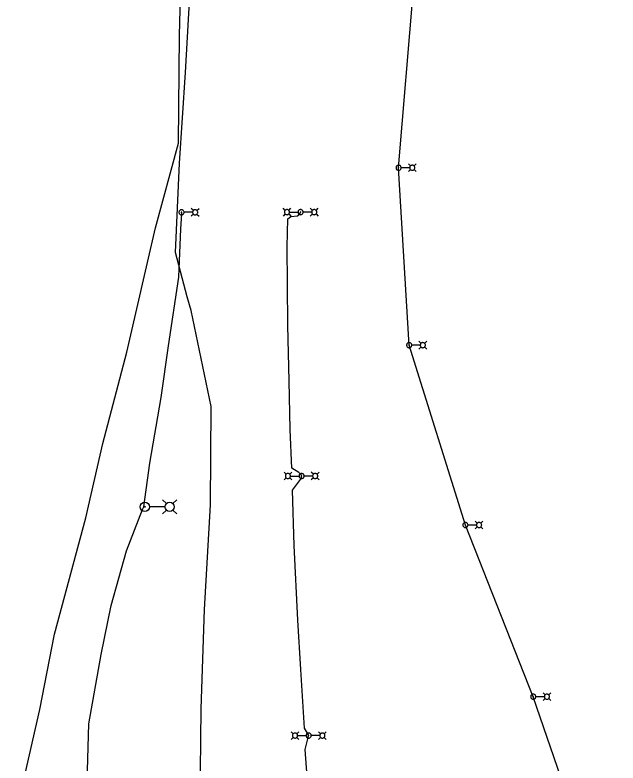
# Model space of a CAD drawing. Extents: x 600849 to 606371, y 330010 to 403088.
# Drawn here: x 603966 to 604479, y 339696 to 340332 of the extents above; entities that cross this region are included whole.
import ezdxf

# ---------------------------------------------------------------- set-up
doc = ezdxf.new("R2010")
doc.units = 0
for name, color, linetype in [('E_FTMS_Conduit', 7, 'Continuous'), ('E_LTG', 7, 'Continuous'), ('E_LTG_CID', 7, 'Continuous'), ('E_UTL_FO_UG_QWEST', 7, 'Continuous')]:
    doc.layers.add(name, color=color, linetype=linetype)

msp = doc.modelspace()

# ---------------------------------------------------------------- linework, layer by layer
at = {"layer": 'E_FTMS_Conduit'}
msp.add_lwpolyline([(604098.31, 339416.29), (604095.73, 339473.87), (604096.13, 339506.83), (604104.04, 339543.37), (604119.35, 339577.03), (604126.22, 339598.14), (604126.48, 339600.55), (604126.44, 339602.81), (604123.62, 339662.96), (604124.68, 339742.37), (604127.27, 339826.68), (604132.63, 339915.65), (604133.13, 339999.41), (604116.1, 340081), (604112.81, 340092.61), (604102.77, 340130.04), (604106.09, 340206.24), (604111.31, 340283.06), (604115.67, 340363.7)], dxfattribs=at)
at = {"layer": 'E_LTG'}
for points in [[(604294.45, 340202.22), (604294.41, 340202.63), (604294.3, 340203.02), (604294.11, 340203.39), (604293.85, 340203.72), (604293.54, 340203.99), (604293.18, 340204.19), (604292.79, 340204.33), (604292.38, 340204.39), (604291.97, 340204.37), (604291.56, 340204.27), (604291.19, 340204.1), (604290.85, 340203.86), (604290.57, 340203.56), (604290.34, 340203.21), (604290.19, 340202.83), (604290.11, 340202.42), (604290.11, 340202.01), (604290.19, 340201.6), (604290.34, 340201.22), (604290.57, 340200.87), (604290.85, 340200.57), (604291.19, 340200.33), (604291.56, 340200.16), (604291.97, 340200.06), (604292.38, 340200.04), (604292.79, 340200.1), (604293.18, 340200.24), (604293.54, 340200.44), (604293.85, 340200.71), (604294.11, 340201.04), (604294.3, 340201.41), (604294.41, 340201.8), (604294.45, 340202.22)], [(604302.36, 340203.74), (604300.58, 340205.52)], [(604306.05, 340202.22), (604306.02, 340202.63), (604305.9, 340203.02), (604305.71, 340203.39), (604305.45, 340203.72), (604305.14, 340203.99), (604304.78, 340204.19), (604304.39, 340204.33), (604303.98, 340204.39), (604303.57, 340204.37), (604303.17, 340204.27), (604302.79, 340204.1), (604302.45, 340203.86), (604302.17, 340203.56), (604301.94, 340203.21), (604301.79, 340202.83), (604301.71, 340202.42), (604301.71, 340202.01), (604301.79, 340201.6), (604301.94, 340201.22), (604302.17, 340200.87), (604302.45, 340200.57), (604302.79, 340200.33), (604303.17, 340200.16), (604303.57, 340200.06), (604303.98, 340200.04), (604304.39, 340200.1), (604304.78, 340200.24), (604305.14, 340200.44), (604305.45, 340200.71), (604305.71, 340201.04), (604305.9, 340201.41), (604306.02, 340201.8), (604306.05, 340202.22)], [(604305.4, 340203.74), (604307.18, 340205.52)], [(604292.44, 340202.22), (604292.44, 340202.25), (604292.43, 340202.28), (604292.42, 340202.31), (604292.4, 340202.33), (604292.37, 340202.35), (604292.34, 340202.37), (604292.31, 340202.38), (604292.28, 340202.38), (604292.25, 340202.38), (604292.22, 340202.37), (604292.19, 340202.36), (604292.17, 340202.34), (604292.14, 340202.32), (604292.13, 340202.29), (604292.12, 340202.26), (604292.11, 340202.23), (604292.11, 340202.2), (604292.12, 340202.17), (604292.13, 340202.14), (604292.14, 340202.11), (604292.17, 340202.09), (604292.19, 340202.07), (604292.22, 340202.06), (604292.25, 340202.05), (604292.28, 340202.05), (604292.31, 340202.05), (604292.34, 340202.06), (604292.37, 340202.08), (604292.4, 340202.1), (604292.42, 340202.13), (604292.43, 340202.15), (604292.44, 340202.18), (604292.44, 340202.22)], [(604301.67, 340202.22), (604294.49, 340202.22)], [(604302.36, 340200.69), (604300.58, 340198.92)], [(604305.4, 340200.69), (604307.18, 340198.92)], [(604110.05, 340164.34), (604110.01, 340164.75), (604109.89, 340165.14), (604109.7, 340165.51), (604109.45, 340165.84), (604109.14, 340166.11), (604108.78, 340166.31), (604108.39, 340166.45), (604107.98, 340166.51), (604107.57, 340166.49), (604107.16, 340166.39), (604106.79, 340166.22), (604106.45, 340165.98), (604106.16, 340165.68), (604105.94, 340165.33), (604105.79, 340164.95), (604105.71, 340164.54), (604105.71, 340164.13), (604105.79, 340163.72), (604105.94, 340163.34), (604106.16, 340162.99), (604106.45, 340162.69), (604106.79, 340162.45), (604107.16, 340162.28), (604107.57, 340162.18), (604107.98, 340162.16), (604108.39, 340162.22), (604108.78, 340162.36), (604109.14, 340162.56), (604109.45, 340162.83), (604109.7, 340163.16), (604109.89, 340163.53), (604110.01, 340163.92), (604110.05, 340164.34)], [(604117.96, 340165.86), (604116.18, 340167.64)], [(604121.65, 340164.34), (604121.61, 340164.75), (604121.5, 340165.14), (604121.31, 340165.51), (604121.05, 340165.84), (604120.74, 340166.11), (604120.38, 340166.31), (604119.99, 340166.45), (604119.58, 340166.51), (604119.17, 340166.49), (604118.77, 340166.39), (604118.39, 340166.22), (604118.05, 340165.98), (604117.77, 340165.68), (604117.54, 340165.33), (604117.39, 340164.95), (604117.31, 340164.54), (604117.31, 340164.13), (604117.39, 340163.72), (604117.54, 340163.34), (604117.77, 340162.99), (604118.05, 340162.69), (604118.39, 340162.45), (604118.77, 340162.28), (604119.17, 340162.18), (604119.58, 340162.16), (604119.99, 340162.22), (604120.38, 340162.36), (604120.74, 340162.56), (604121.05, 340162.83), (604121.31, 340163.16), (604121.5, 340163.53), (604121.61, 340163.92), (604121.65, 340164.34)], [(604121, 340165.86), (604122.78, 340167.64)], [(604195.92, 340166.02), (604194.14, 340167.8)], [(604199.62, 340164.5), (604199.58, 340164.91), (604199.47, 340165.31), (604199.28, 340165.68), (604199.02, 340166), (604198.71, 340166.27), (604198.35, 340166.48), (604197.96, 340166.61), (604197.55, 340166.67), (604197.14, 340166.65), (604196.73, 340166.56), (604196.36, 340166.38), (604196.02, 340166.14), (604195.74, 340165.84), (604195.51, 340165.5), (604195.36, 340165.11), (604195.28, 340164.71), (604195.28, 340164.29), (604195.36, 340163.89), (604195.51, 340163.5), (604195.74, 340163.16), (604196.02, 340162.86), (604196.36, 340162.62), (604196.73, 340162.44), (604197.14, 340162.35), (604197.55, 340162.33), (604197.96, 340162.39), (604198.35, 340162.52), (604198.71, 340162.73), (604199.02, 340163), (604199.28, 340163.32), (604199.47, 340163.69), (604199.58, 340164.09), (604199.62, 340164.5)], [(604198.97, 340166.02), (604200.75, 340167.8)], [(604211.19, 340164.5), (604211.15, 340164.91), (604211.03, 340165.31), (604210.84, 340165.68), (604210.59, 340166), (604210.27, 340166.27), (604209.92, 340166.48), (604209.52, 340166.61), (604209.12, 340166.67), (604208.7, 340166.65), (604208.3, 340166.56), (604207.92, 340166.38), (604207.59, 340166.14), (604207.3, 340165.84), (604207.08, 340165.5), (604206.92, 340165.11), (604206.85, 340164.71), (604206.85, 340164.29), (604206.92, 340163.89), (604207.08, 340163.5), (604207.3, 340163.15), (604207.59, 340162.86), (604207.92, 340162.62), (604208.3, 340162.44), (604208.7, 340162.35), (604209.12, 340162.33), (604209.52, 340162.39), (604209.92, 340162.52), (604210.27, 340162.73), (604210.59, 340163), (604210.84, 340163.32), (604211.03, 340163.69), (604211.15, 340164.09), (604211.19, 340164.5)], [(604219.09, 340166.02), (604217.31, 340167.8)], [(604222.79, 340164.5), (604222.75, 340164.91), (604222.63, 340165.31), (604222.44, 340165.68), (604222.19, 340166), (604221.88, 340166.27), (604221.52, 340166.48), (604221.13, 340166.61), (604220.72, 340166.67), (604220.3, 340166.65), (604219.9, 340166.56), (604219.53, 340166.38), (604219.19, 340166.14), (604218.9, 340165.84), (604218.68, 340165.5), (604218.53, 340165.11), (604218.45, 340164.71), (604218.45, 340164.29), (604218.53, 340163.89), (604218.68, 340163.5), (604218.9, 340163.15), (604219.19, 340162.86), (604219.53, 340162.62), (604219.9, 340162.44), (604220.3, 340162.35), (604220.72, 340162.33), (604221.13, 340162.39), (604221.52, 340162.52), (604221.88, 340162.73), (604222.19, 340163), (604222.44, 340163.32), (604222.63, 340163.69), (604222.75, 340164.09), (604222.79, 340164.5)], [(604222.14, 340166.02), (604223.92, 340167.8)], [(604108.04, 340164.34), (604108.04, 340164.37), (604108.03, 340164.4), (604108.01, 340164.43), (604108, 340164.45), (604107.97, 340164.47), (604107.94, 340164.49), (604107.91, 340164.5), (604107.88, 340164.5), (604107.85, 340164.5), (604107.82, 340164.49), (604107.79, 340164.48), (604107.77, 340164.46), (604107.74, 340164.44), (604107.73, 340164.41), (604107.72, 340164.38), (604107.71, 340164.35), (604107.71, 340164.32), (604107.72, 340164.29), (604107.73, 340164.26), (604107.74, 340164.23), (604107.77, 340164.21), (604107.79, 340164.19), (604107.82, 340164.18), (604107.85, 340164.17), (604107.88, 340164.17), (604107.91, 340164.17), (604107.94, 340164.18), (604107.97, 340164.2), (604108, 340164.22), (604108.01, 340164.25), (604108.03, 340164.27), (604108.04, 340164.3), (604108.04, 340164.34)], [(604117.27, 340164.34), (604110.09, 340164.34)], [(604117.96, 340162.81), (604116.18, 340161.04)], [(604121, 340162.81), (604122.78, 340161.04)], [(604195.92, 340162.97), (604194.14, 340161.2)], [(604198.97, 340162.97), (604200.75, 340161.2)], [(604199.66, 340164.5), (604206.84, 340164.5)], [(604209.18, 340164.5), (604209.17, 340164.53), (604209.17, 340164.56), (604209.15, 340164.59), (604209.13, 340164.61), (604209.11, 340164.64), (604209.08, 340164.65), (604209.05, 340164.66), (604209.02, 340164.67), (604208.99, 340164.66), (604208.96, 340164.66), (604208.93, 340164.64), (604208.9, 340164.63), (604208.88, 340164.6), (604208.86, 340164.58), (604208.85, 340164.55), (604208.85, 340164.52), (604208.85, 340164.48), (604208.85, 340164.45), (604208.86, 340164.42), (604208.88, 340164.4), (604208.9, 340164.37), (604208.93, 340164.36), (604208.96, 340164.34), (604208.99, 340164.33), (604209.02, 340164.33), (604209.05, 340164.34), (604209.08, 340164.35), (604209.11, 340164.36), (604209.13, 340164.38), (604209.15, 340164.41), (604209.17, 340164.44), (604209.17, 340164.47), (604209.18, 340164.5)], [(604218.4, 340164.5), (604211.22, 340164.5)], [(604219.09, 340162.98), (604217.31, 340161.2)], [(604222.14, 340162.98), (604223.92, 340161.2)], [(604303.47, 340051.41), (604303.43, 340051.83), (604303.31, 340052.22), (604303.12, 340052.59), (604302.86, 340052.92), (604302.55, 340053.19), (604302.19, 340053.39), (604301.8, 340053.53), (604301.39, 340053.59), (604300.98, 340053.57), (604300.58, 340053.47), (604300.2, 340053.3), (604299.87, 340053.06), (604299.58, 340052.76), (604299.36, 340052.41), (604299.2, 340052.03), (604299.12, 340051.62), (604299.12, 340051.21), (604299.2, 340050.8), (604299.36, 340050.42), (604299.58, 340050.07), (604299.87, 340049.77), (604300.2, 340049.53), (604300.58, 340049.36), (604300.98, 340049.26), (604301.39, 340049.24), (604301.8, 340049.3), (604302.19, 340049.43), (604302.55, 340049.64), (604302.86, 340049.91), (604303.12, 340050.24), (604303.31, 340050.61), (604303.43, 340051), (604303.47, 340051.41)], [(604311.37, 340052.94), (604309.59, 340054.71)], [(604315.07, 340051.41), (604315.03, 340051.83), (604314.91, 340052.22), (604314.72, 340052.59), (604314.47, 340052.92), (604314.16, 340053.19), (604313.8, 340053.39), (604313.41, 340053.53), (604313, 340053.59), (604312.58, 340053.57), (604312.18, 340053.47), (604311.81, 340053.3), (604311.47, 340053.06), (604311.18, 340052.76), (604310.96, 340052.41), (604310.81, 340052.03), (604310.73, 340051.62), (604310.73, 340051.21), (604310.81, 340050.8), (604310.96, 340050.42), (604311.18, 340050.07), (604311.47, 340049.77), (604311.81, 340049.53), (604312.18, 340049.36), (604312.58, 340049.26), (604313, 340049.24), (604313.41, 340049.3), (604313.8, 340049.43), (604314.16, 340049.64), (604314.47, 340049.91), (604314.72, 340050.24), (604314.91, 340050.61), (604315.03, 340051), (604315.07, 340051.41)], [(604314.42, 340052.94), (604316.2, 340054.71)], [(604301.46, 340051.41), (604301.45, 340051.45), (604301.44, 340051.48), (604301.43, 340051.5), (604301.41, 340051.53), (604301.39, 340051.55), (604301.36, 340051.57), (604301.33, 340051.58), (604301.3, 340051.58), (604301.27, 340051.58), (604301.24, 340051.57), (604301.21, 340051.56), (604301.18, 340051.54), (604301.16, 340051.52), (604301.14, 340051.49), (604301.13, 340051.46), (604301.12, 340051.43), (604301.12, 340051.4), (604301.13, 340051.37), (604301.14, 340051.34), (604301.16, 340051.31), (604301.18, 340051.29), (604301.21, 340051.27), (604301.24, 340051.26), (604301.27, 340051.25), (604301.3, 340051.25), (604301.33, 340051.25), (604301.36, 340051.26), (604301.39, 340051.28), (604301.41, 340051.3), (604301.43, 340051.32), (604301.44, 340051.35), (604301.45, 340051.38), (604301.46, 340051.41)], [(604310.68, 340051.41), (604303.5, 340051.41)], [(604311.37, 340049.89), (604309.59, 340048.11)], [(604314.42, 340049.89), (604316.2, 340048.11)], [(604196.76, 339941.71), (604194.98, 339943.49)], [(604196.76, 339938.67), (604194.98, 339936.89)], [(604200.46, 339940.19), (604200.42, 339940.6), (604200.31, 339941), (604200.12, 339941.37), (604199.86, 339941.69), (604199.55, 339941.96), (604199.19, 339942.17), (604198.8, 339942.3), (604198.39, 339942.36), (604197.98, 339942.34), (604197.57, 339942.25), (604197.2, 339942.07), (604196.86, 339941.83), (604196.58, 339941.54), (604196.35, 339941.19), (604196.2, 339940.8), (604196.12, 339940.4), (604196.12, 339939.98), (604196.2, 339939.58), (604196.35, 339939.19), (604196.58, 339938.85), (604196.86, 339938.55), (604197.2, 339938.31), (604197.57, 339938.13), (604197.98, 339938.04), (604198.39, 339938.02), (604198.8, 339938.08), (604199.19, 339938.21), (604199.55, 339938.42), (604199.86, 339938.69), (604200.12, 339939.01), (604200.31, 339939.38), (604200.42, 339939.78), (604200.46, 339940.19)], [(604199.81, 339941.71), (604201.59, 339943.49)], [(604199.81, 339938.67), (604201.59, 339936.89)], [(604200.5, 339940.19), (604207.68, 339940.19)], [(604212.03, 339940.19), (604211.99, 339940.6), (604211.87, 339941), (604211.68, 339941.37), (604211.43, 339941.69), (604211.11, 339941.96), (604210.76, 339942.17), (604210.36, 339942.3), (604209.96, 339942.36), (604209.54, 339942.34), (604209.14, 339942.25), (604208.76, 339942.07), (604208.43, 339941.83), (604208.14, 339941.53), (604207.92, 339941.19), (604207.76, 339940.8), (604207.69, 339940.4), (604207.69, 339939.98), (604207.76, 339939.58), (604207.92, 339939.19), (604208.14, 339938.85), (604208.43, 339938.55), (604208.76, 339938.31), (604209.14, 339938.13), (604209.54, 339938.04), (604209.96, 339938.02), (604210.36, 339938.08), (604210.76, 339938.21), (604211.11, 339938.42), (604211.43, 339938.69), (604211.68, 339939.01), (604211.87, 339939.38), (604211.99, 339939.78), (604212.03, 339940.19)], [(604210.02, 339940.19), (604210.01, 339940.22), (604210.01, 339940.25), (604209.99, 339940.28), (604209.97, 339940.3), (604209.95, 339940.33), (604209.92, 339940.34), (604209.89, 339940.35), (604209.86, 339940.36), (604209.83, 339940.35), (604209.8, 339940.35), (604209.77, 339940.33), (604209.74, 339940.32), (604209.72, 339940.29), (604209.7, 339940.27), (604209.69, 339940.24), (604209.69, 339940.21), (604209.69, 339940.17), (604209.69, 339940.14), (604209.7, 339940.11), (604209.72, 339940.09), (604209.74, 339940.06), (604209.77, 339940.05), (604209.8, 339940.03), (604209.83, 339940.03), (604209.86, 339940.02), (604209.89, 339940.03), (604209.92, 339940.04), (604209.95, 339940.05), (604209.97, 339940.08), (604209.99, 339940.1), (604210.01, 339940.13), (604210.01, 339940.16), (604210.02, 339940.19)], [(604219.24, 339940.19), (604212.06, 339940.19)], [(604219.93, 339941.72), (604218.15, 339943.49)], [(604219.93, 339938.67), (604218.15, 339936.89)], [(604223.63, 339940.19), (604223.59, 339940.6), (604223.47, 339941), (604223.28, 339941.37), (604223.03, 339941.69), (604222.72, 339941.96), (604222.36, 339942.17), (604221.97, 339942.3), (604221.56, 339942.36), (604221.14, 339942.34), (604220.74, 339942.25), (604220.37, 339942.07), (604220.03, 339941.83), (604219.74, 339941.53), (604219.52, 339941.19), (604219.37, 339940.8), (604219.29, 339940.4), (604219.29, 339939.98), (604219.37, 339939.58), (604219.52, 339939.19), (604219.74, 339938.85), (604220.03, 339938.55), (604220.37, 339938.31), (604220.74, 339938.13), (604221.14, 339938.04), (604221.56, 339938.02), (604221.97, 339938.08), (604222.36, 339938.21), (604222.72, 339938.42), (604223.03, 339938.69), (604223.28, 339939.01), (604223.47, 339939.38), (604223.59, 339939.78), (604223.63, 339940.19)], [(604222.98, 339941.72), (604224.76, 339943.49)], [(604222.98, 339938.67), (604224.76, 339936.89)], [(604095.05, 339916.75), (604091.81, 339919.97)], [(604100.59, 339916.75), (604103.82, 339919.97)], [(604093.79, 339913.97), (604080.74, 339913.97)], [(604095.05, 339911.21), (604091.81, 339907.97)], [(604100.59, 339911.21), (604103.82, 339907.97)], [(604351.26, 339898.51), (604351.22, 339898.92), (604351.11, 339899.31), (604350.92, 339899.68), (604350.66, 339900.01), (604350.35, 339900.28), (604349.99, 339900.49), (604349.6, 339900.62), (604349.19, 339900.68), (604348.78, 339900.66), (604348.38, 339900.56), (604348, 339900.39), (604347.66, 339900.15), (604347.38, 339899.85), (604347.15, 339899.5), (604347, 339899.12), (604346.92, 339898.71), (604346.92, 339898.3), (604347, 339897.89), (604347.15, 339897.51), (604347.38, 339897.16), (604347.66, 339896.86), (604348, 339896.62), (604348.38, 339896.45), (604348.78, 339896.35), (604349.19, 339896.33), (604349.6, 339896.39), (604349.99, 339896.53), (604350.35, 339896.73), (604350.66, 339897), (604350.92, 339897.33), (604351.11, 339897.7), (604351.22, 339898.09), (604351.26, 339898.51)], [(604359.17, 339900.03), (604357.39, 339901.81)], [(604362.87, 339898.51), (604362.83, 339898.92), (604362.71, 339899.31), (604362.52, 339899.68), (604362.27, 339900.01), (604361.95, 339900.28), (604361.59, 339900.49), (604361.2, 339900.62), (604360.79, 339900.68), (604360.38, 339900.66), (604359.98, 339900.56), (604359.6, 339900.39), (604359.27, 339900.15), (604358.98, 339899.85), (604358.76, 339899.5), (604358.6, 339899.12), (604358.52, 339898.71), (604358.52, 339898.3), (604358.6, 339897.89), (604358.76, 339897.51), (604358.98, 339897.16), (604359.27, 339896.86), (604359.6, 339896.62), (604359.98, 339896.45), (604360.38, 339896.35), (604360.79, 339896.33), (604361.2, 339896.39), (604361.59, 339896.53), (604361.95, 339896.73), (604362.27, 339897), (604362.52, 339897.33), (604362.71, 339897.7), (604362.83, 339898.09), (604362.87, 339898.51)], [(604362.22, 339900.03), (604363.99, 339901.81)], [(604349.25, 339898.51), (604349.25, 339898.54), (604349.24, 339898.57), (604349.23, 339898.6), (604349.21, 339898.62), (604349.18, 339898.64), (604349.16, 339898.66), (604349.13, 339898.67), (604349.1, 339898.67), (604349.06, 339898.67), (604349.03, 339898.66), (604349, 339898.65), (604348.98, 339898.63), (604348.96, 339898.61), (604348.94, 339898.58), (604348.93, 339898.55), (604348.92, 339898.52), (604348.92, 339898.49), (604348.93, 339898.46), (604348.94, 339898.43), (604348.96, 339898.4), (604348.98, 339898.38), (604349, 339898.36), (604349.03, 339898.35), (604349.06, 339898.34), (604349.1, 339898.34), (604349.13, 339898.34), (604349.16, 339898.35), (604349.18, 339898.37), (604349.21, 339898.39), (604349.23, 339898.42), (604349.24, 339898.44), (604349.25, 339898.47), (604349.25, 339898.51)], [(604358.48, 339898.51), (604351.3, 339898.51)], [(604359.17, 339896.98), (604357.39, 339895.21)], [(604362.22, 339896.98), (604363.99, 339895.21)], [(604408.87, 339752.6), (604408.83, 339753.01), (604408.71, 339753.41), (604408.53, 339753.78), (604408.27, 339754.1), (604407.96, 339754.37), (604407.6, 339754.58), (604407.21, 339754.72), (604406.8, 339754.77), (604406.39, 339754.75), (604405.98, 339754.66), (604405.61, 339754.49), (604405.27, 339754.25), (604404.98, 339753.95), (604404.76, 339753.6), (604404.61, 339753.21), (604404.53, 339752.81), (604404.53, 339752.39), (604404.61, 339751.99), (604404.76, 339751.6), (604404.98, 339751.26), (604405.27, 339750.96), (604405.61, 339750.72), (604405.98, 339750.55), (604406.39, 339750.45), (604406.8, 339750.43), (604407.21, 339750.49), (604407.6, 339750.62), (604407.96, 339750.83), (604408.27, 339751.1), (604408.53, 339751.43), (604408.71, 339751.79), (604408.83, 339752.19), (604408.87, 339752.6)], [(604406.86, 339752.6), (604406.86, 339752.63), (604406.85, 339752.66), (604406.84, 339752.69), (604406.82, 339752.72), (604406.79, 339752.74), (604406.76, 339752.75), (604406.73, 339752.76), (604406.7, 339752.77), (604406.67, 339752.77), (604406.64, 339752.76), (604406.61, 339752.75), (604406.59, 339752.73), (604406.56, 339752.7), (604406.55, 339752.68), (604406.54, 339752.65), (604406.53, 339752.62), (604406.53, 339752.59), (604406.54, 339752.55), (604406.55, 339752.53), (604406.56, 339752.5), (604406.59, 339752.48), (604406.61, 339752.46), (604406.64, 339752.44), (604406.67, 339752.44), (604406.7, 339752.44), (604406.73, 339752.44), (604406.76, 339752.45), (604406.79, 339752.47), (604406.82, 339752.49), (604406.84, 339752.51), (604406.85, 339752.54), (604406.86, 339752.57), (604406.86, 339752.6)], [(604416.78, 339754.13), (604415, 339755.9)], [(604420.47, 339752.6), (604420.43, 339753.01), (604420.32, 339753.41), (604420.13, 339753.78), (604419.87, 339754.1), (604419.56, 339754.37), (604419.2, 339754.58), (604418.81, 339754.72), (604418.4, 339754.77), (604417.99, 339754.75), (604417.59, 339754.66), (604417.21, 339754.49), (604416.87, 339754.25), (604416.59, 339753.95), (604416.36, 339753.6), (604416.21, 339753.21), (604416.13, 339752.81), (604416.13, 339752.39), (604416.21, 339751.99), (604416.36, 339751.6), (604416.59, 339751.26), (604416.87, 339750.96), (604417.21, 339750.72), (604417.59, 339750.55), (604417.99, 339750.45), (604418.4, 339750.43), (604418.81, 339750.49), (604419.2, 339750.62), (604419.56, 339750.83), (604419.87, 339751.1), (604420.13, 339751.43), (604420.32, 339751.79), (604420.43, 339752.19), (604420.47, 339752.6)], [(604419.82, 339754.13), (604421.6, 339755.9)], [(604416.09, 339752.6), (604408.91, 339752.6)], [(604416.78, 339751.08), (604415, 339749.3)], [(604419.82, 339751.08), (604421.6, 339749.3)], [(604202.81, 339721.08), (604201.03, 339722.86)], [(604206.51, 339719.56), (604206.47, 339719.97), (604206.36, 339720.37), (604206.17, 339720.74), (604205.91, 339721.06), (604205.6, 339721.33), (604205.24, 339721.54), (604204.85, 339721.68), (604204.44, 339721.73), (604204.03, 339721.71), (604203.62, 339721.62), (604203.25, 339721.44), (604202.91, 339721.21), (604202.63, 339720.91), (604202.4, 339720.56), (604202.25, 339720.17), (604202.17, 339719.77), (604202.17, 339719.35), (604202.25, 339718.95), (604202.4, 339718.56), (604202.63, 339718.22), (604202.91, 339717.92), (604203.25, 339717.68), (604203.62, 339717.51), (604204.03, 339717.41), (604204.44, 339717.39), (604204.85, 339717.45), (604205.24, 339717.58), (604205.6, 339717.79), (604205.91, 339718.06), (604206.17, 339718.38), (604206.36, 339718.75), (604206.47, 339719.15), (604206.51, 339719.56)], [(604205.86, 339721.08), (604207.64, 339722.86)], [(604218.08, 339719.56), (604218.04, 339719.97), (604217.92, 339720.37), (604217.73, 339720.74), (604217.48, 339721.06), (604217.16, 339721.33), (604216.81, 339721.54), (604216.41, 339721.67), (604216.01, 339721.73), (604215.59, 339721.71), (604215.19, 339721.62), (604214.81, 339721.44), (604214.48, 339721.2), (604214.19, 339720.91), (604213.97, 339720.56), (604213.81, 339720.17), (604213.74, 339719.77), (604213.74, 339719.35), (604213.81, 339718.95), (604213.97, 339718.56), (604214.19, 339718.22), (604214.48, 339717.92), (604214.81, 339717.68), (604215.19, 339717.5), (604215.59, 339717.41), (604216.01, 339717.39), (604216.41, 339717.45), (604216.81, 339717.58), (604217.16, 339717.79), (604217.48, 339718.06), (604217.73, 339718.38), (604217.92, 339718.75), (604218.04, 339719.15), (604218.08, 339719.56)], [(604225.98, 339721.09), (604224.2, 339722.86)], [(604229.68, 339719.56), (604229.64, 339719.97), (604229.52, 339720.37), (604229.33, 339720.74), (604229.08, 339721.06), (604228.77, 339721.33), (604228.41, 339721.54), (604228.02, 339721.67), (604227.61, 339721.73), (604227.19, 339721.71), (604226.79, 339721.62), (604226.42, 339721.44), (604226.08, 339721.2), (604225.79, 339720.91), (604225.57, 339720.56), (604225.42, 339720.17), (604225.34, 339719.77), (604225.34, 339719.35), (604225.42, 339718.95), (604225.57, 339718.56), (604225.79, 339718.22), (604226.08, 339717.92), (604226.42, 339717.68), (604226.79, 339717.5), (604227.19, 339717.41), (604227.61, 339717.39), (604228.02, 339717.45), (604228.41, 339717.58), (604228.77, 339717.79), (604229.08, 339718.06), (604229.33, 339718.38), (604229.52, 339718.75), (604229.64, 339719.15), (604229.68, 339719.56)], [(604229.03, 339721.09), (604230.81, 339722.86)], [(604202.81, 339718.04), (604201.03, 339716.26)], [(604205.86, 339718.04), (604207.64, 339716.26)], [(604206.55, 339719.56), (604213.73, 339719.56)], [(604216.07, 339719.56), (604216.06, 339719.59), (604216.06, 339719.62), (604216.04, 339719.65), (604216.02, 339719.68), (604216, 339719.7), (604215.97, 339719.71), (604215.94, 339719.72), (604215.91, 339719.73), (604215.88, 339719.73), (604215.85, 339719.72), (604215.82, 339719.7), (604215.79, 339719.69), (604215.77, 339719.66), (604215.75, 339719.64), (604215.74, 339719.61), (604215.74, 339719.58), (604215.74, 339719.54), (604215.74, 339719.51), (604215.75, 339719.48), (604215.77, 339719.46), (604215.79, 339719.43), (604215.82, 339719.42), (604215.85, 339719.4), (604215.88, 339719.4), (604215.91, 339719.39), (604215.94, 339719.4), (604215.97, 339719.41), (604216, 339719.43), (604216.02, 339719.45), (604216.04, 339719.47), (604216.06, 339719.5), (604216.06, 339719.53), (604216.07, 339719.56)], [(604225.29, 339719.56), (604218.11, 339719.56)], [(604225.98, 339718.04), (604224.2, 339716.26)], [(604229.03, 339718.04), (604230.81, 339716.26)]]:
    msp.add_lwpolyline(points, dxfattribs=at)
for centre, radius in [((604076.72, 339913.97), 3.96), ((604076.72, 339913.97), 0.303), ((604097.81, 339913.97), 3.96)]:
    msp.add_circle(centre, radius, dxfattribs=at)
at = {"layer": 'E_LTG_CID'}
for points in [[(604478.7, 339441.41), (604471.85, 339490.74), (604471.85, 339490.74), (604459.8, 339564.41), (604451.27, 339619.72), (604433.21, 339675.13), (604406.7, 339752.6), (604349.09, 339898.51), (604301.29, 340051.41), (604292.28, 340202.22), (604304.87, 340354.18), (604300.23, 340610.35), (604296.97, 340863.72)], [(603991.4, 339485.79), (603991.47, 339487.26), (603999.65, 339533.65), (604008.87, 339580.85), (604021.28, 339644.88), (604024.8, 339665.72), (604028.07, 339689.99), (604029.13, 339729.47), (604039.62, 339788.41), (604048.05, 339830.14), (604048.05, 339830.21), (604061.27, 339876.54), (604074.84, 339911.6), (604075.82, 339913.93), (604075.83, 339913.92), (604081.05, 339951.16), (604090.52, 340006.91), (604096.71, 340050.91), (604105.47, 340109.11), (604107.24, 340150.4), (604108.08, 340162.99), (604107.87, 340164.34)], [(604215.92, 339665.65), (604212.88, 339707.8), (604215.6, 339718.04), (604215.82, 339720.3), (604212.23, 339725.96), (604209.15, 339775.8), (604206.77, 339817.68), (604203.71, 339881.24), (604202.13, 339928.17), (604209.74, 339938.42), (604209.8, 339940.96), (604207.48, 339943.12), (604201.55, 339946.72), (604200.22, 339979.64), (604199.33, 340021.11), (604198.2, 340068.11), (604197.81, 340103.17), (604197.63, 340134.97), (604198.1, 340158.81), (604200.67, 340160.67), (604206.59, 340161.44), (604208.72, 340163.59), (604209.01, 340164.5)]]:
    msp.add_lwpolyline(points, dxfattribs=at)
at = {"layer": 'E_UTL_FO_UG_QWEST'}
msp.add_lwpolyline([(603966.4, 339648.37), (603987.64, 339741.74), (604000.04, 339805.7), (604026.55, 339904.7), (604041.18, 339967.88), (604061.41, 340045.41), (604085.85, 340151.13), (604105.24, 340223.02), (604106.08, 340314.76), (604109.75, 340459.67)], dxfattribs=at)

doc.saveas('drawing.dxf')
